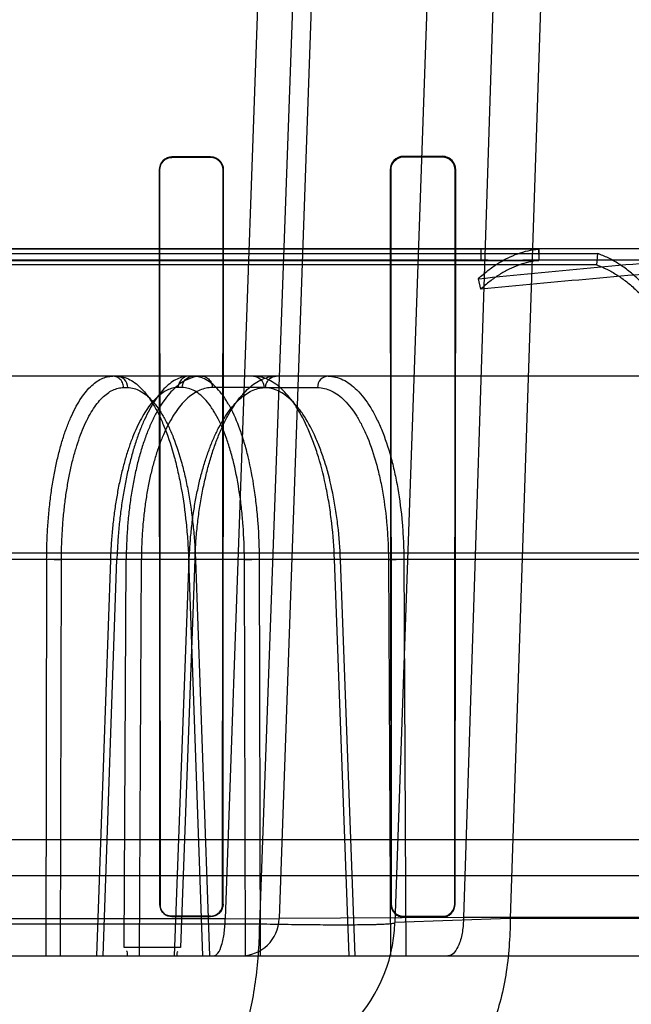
# Model space of a CAD drawing. Header units: millimetres. Extents: x 0 to 297, y 0 to 210.
# Tile 424 of 438: x 242.5454 to 242.6405, y 159.3565 to 159.5093. Entities that reach past the tile are written whole.
import ezdxf

# ---------------------------------------------------------------- set-up
doc = ezdxf.new("R2010")
doc.units = ezdxf.units.MM
doc.header["$LTSCALE"] = 16.335
doc.layers.get('0').update_dxf_attribs({"linetype": 'CONTINUOUS'})
for name, color, linetype in [('AXES_REF', 7, 'CONTINUOUS'), ('INTFCLR_1', 7, 'CONTINUOUS'), ('INTFCLR_144815', 7, 'CONTINUOUS'), ('INTFCLR_72935', 7, 'CONTINUOUS')]:
    doc.layers.add(name, color=color, linetype=linetype)

msp = doc.modelspace()

# ---------------------------------------------------------------- linework, layer by layer
at = {"color": 7, "linetype": 'Continuous'}
for radius in [5.8174969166, 5.817, 5.7797484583]:
    msp.add_circle((241.4979109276, 154.8339782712), radius, dxfattribs=at)
msp.add_arc((241.4979109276, 154.8339782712), 5.76, 278.2771290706, 261.7228709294, dxfattribs=at)
at = {"layer": 'AXES_REF', "color": 7, "linetype": 'Continuous'}
msp.add_arc((241.4979109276, 154.8339782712), 5.892, 113.0826660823, 66.91733391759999, dxfattribs=at)
at = {"layer": 'AXES_REF', "color": 9, "linetype": 'Continuous'}
msp.add_arc((241.4979109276, 154.8339782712), 5.3067073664, 94.4118118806, 85.5881881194, dxfattribs=at)
at = {"layer": 'INTFCLR_1', "color": 6, "linetype": 'Continuous'}
for p, q in [((242.5750786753, 159.4880411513), (242.5690786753, 159.4880291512)), ((242.5750786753, 159.487964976), (242.5690786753, 159.4879538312)), ((242.6110786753, 159.4881267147), (242.6050786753, 159.4881106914)), ((242.6110786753, 159.4880438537), (242.6050786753, 159.4880291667)), ((242.5670795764, 159.486023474), (242.567150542, 159.372023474)), ((242.5671542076, 159.486023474), (242.567220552, 159.372023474)), ((242.5769537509, 159.372023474), (242.5770214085, 159.486023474)), ((242.5770251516, 159.372023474), (242.5770977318, 159.486023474)), ((242.6029998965, 159.486023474), (242.6030765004, 159.372023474)), ((242.6030804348, 159.486023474), (242.6031513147, 159.372023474)), ((242.6130284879, 159.372023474), (242.6131013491, 159.486023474)), ((242.6131054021, 159.372023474), (242.6131845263, 159.486023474)), ((242.5690786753, 159.3701621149), (242.5750786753, 159.3701516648)), ((242.5750786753, 159.3700806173), (242.5690786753, 159.3700917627)), ((242.6050786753, 159.3700917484), (242.6110786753, 159.37007811)), ((242.6050786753, 159.3700164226), (242.6110786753, 159.3700017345))]:
    msp.add_line(p, q, dxfattribs=at)
at = {"layer": 'INTFCLR_1', "color": 9, "linetype": 'Continuous'}
for p, q in [((242.5690786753, 159.4879538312), (242.5690786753, 159.4880291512)), ((242.5750786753, 159.4880411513), (242.5750786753, 159.4879649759)), ((242.6050786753, 159.4880291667), (242.6050786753, 159.4881106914)), ((242.6110786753, 159.4881267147), (242.6110786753, 159.4880438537)), ((242.5670795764, 159.486023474), (242.5671542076, 159.486023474)), ((242.5770214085, 159.486023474), (242.5770977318, 159.486023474)), ((242.6029998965, 159.486023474), (242.6030804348, 159.486023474)), ((242.6131013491, 159.486023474), (242.6131845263, 159.486023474)), ((242.567220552, 159.372023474), (242.567150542, 159.372023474)), ((242.5770251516, 159.372023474), (242.5769537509, 159.372023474)), ((242.6031513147, 159.372023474), (242.6030765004, 159.372023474)), ((242.6131054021, 159.372023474), (242.6130284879, 159.372023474)), ((242.5690786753, 159.3700917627), (242.5690786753, 159.3701621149)), ((242.5750786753, 159.3701516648), (242.5750786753, 159.3700806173)), ((242.6050786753, 159.3700164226), (242.6050786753, 159.3700917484)), ((242.6110786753, 159.37007811), (242.6110786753, 159.3700017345))]:
    msp.add_line(p, q, dxfattribs=at)
at = {"layer": 'INTFCLR_1', "color": 6, "linetype": 'Continuous'}
for radius, start, end in [(0.3629299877, 16.9630954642, 50.66033312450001), (0.3618720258, 16.9630954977, 50.6004938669)]:
    msp.add_arc((242.4100786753, 159.3759782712), radius, start, end, dxfattribs=at)
for points, knots in [([(242.5690786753, 159.4880291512), (242.5685610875, 159.4880281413), (242.5674965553, 159.4875911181), (242.5670789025, 159.4865275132), (242.5670795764, 159.486023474)], [0, 0, 0, 0, 0.5066311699, 1, 1, 1, 1]), ([(242.5690786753, 159.4879538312), (242.5685811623, 159.4879529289), (242.5675565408, 159.4875332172), (242.567153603, 159.4865093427), (242.5671542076, 159.486023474)], [0, 0, 0, 0, 0.505920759, 1, 1, 1, 1]), ([(242.5770977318, 159.486023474), (242.5770983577, 159.4864804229), (242.5767341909, 159.4875434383), (242.5756508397, 159.488042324), (242.5750786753, 159.4880411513)], [0, 0, 0, 0, 0.4440216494, 1, 1, 1, 1]), ([(242.5770214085, 159.486023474), (242.5770220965, 159.4865648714), (242.5765527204, 159.4876055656), (242.5755278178, 159.4879658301), (242.5750786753, 159.4879649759)], [0, 0, 0, 0, 0.5465677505, 1, 1, 1, 1]), ([(242.6050786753, 159.4881106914), (242.6045286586, 159.4881092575), (242.6034197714, 159.4876403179), (242.6029991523, 159.486536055), (242.6029998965, 159.486023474)], [0, 0, 0, 0, 0.5176157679, 1, 1, 1, 1]), ([(242.6050786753, 159.4880291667), (242.6045521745, 159.4880279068), (242.6034866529, 159.4875799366), (242.6030797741, 159.4865182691), (242.6030804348, 159.486023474)], [0, 0, 0, 0, 0.5155227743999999, 1, 1, 1, 1]), ([(242.6131845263, 159.486023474), (242.6131852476, 159.4865031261), (242.6128019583, 159.4876123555), (242.611672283, 159.4881283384), (242.6110786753, 159.4881267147)], [0, 0, 0, 0, 0.446910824, 1, 1, 1, 1]), ([(242.6131013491, 159.486023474), (242.613102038, 159.4865242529), (242.6126885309, 159.4875972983), (242.6116097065, 159.4880451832), (242.6110786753, 159.4880438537)], [0, 0, 0, 0, 0.4853396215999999, 1, 1, 1, 1]), ([(242.567150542, 159.372023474), (242.5671505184, 159.3714993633), (242.5675995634, 159.370468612), (242.5686185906, 159.3700925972), (242.5690786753, 159.3700917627)], [0, 0, 0, 0, 0.5325267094, 1, 1, 1, 1]), ([(242.5750786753, 159.3701516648), (242.5755769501, 159.3701507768), (242.5765771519, 159.3705733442), (242.5769537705, 159.371565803), (242.5769537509, 159.372023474)], [0, 0, 0, 0, 0.5212378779, 1, 1, 1, 1]), ([(242.5770251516, 159.372023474), (242.5770251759, 159.3714923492), (242.5765678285, 159.3704526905), (242.5755395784, 159.3700797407), (242.5750786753, 159.3700806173)], [0, 0, 0, 0, 0.5353926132, 1, 1, 1, 1]), ([(242.6030765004, 159.372023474), (242.6030764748, 159.3714923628), (242.6035267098, 159.3704239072), (242.6045873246, 159.3700175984), (242.6050786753, 159.3700164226)], [0, 0, 0, 0, 0.5194428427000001, 1, 1, 1, 1]), ([(242.6031513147, 159.372023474), (242.6031512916, 159.3715083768), (242.6035893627, 159.3704792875), (242.6046096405, 159.3700927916), (242.6050786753, 159.3700917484)], [0, 0, 0, 0, 0.5234019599, 1, 1, 1, 1]), ([(242.6110786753, 159.37007811), (242.61160799, 159.3700768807), (242.6126499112, 159.3705294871), (242.6130285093, 159.3715591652), (242.6130284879, 159.372023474)], [0, 0, 0, 0, 0.5327121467, 1, 1, 1, 1]), ([(242.6110786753, 159.3700017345), (242.6115783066, 159.3700004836), (242.6126527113, 159.3704108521), (242.6131054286, 159.3714900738), (242.6131054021, 159.372023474)], [0, 0, 0, 0, 0.4836561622, 1, 1, 1, 1])]:
    msp.add_open_spline(points, degree=3, knots=knots, dxfattribs=at)
msp.add_open_spline([(242.567220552, 159.372023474), (242.5672205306, 159.3715162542), (242.567335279, 159.3706355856), (242.567842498, 159.3706347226)], degree=3, dxfattribs=at)
at = {"layer": 'INTFCLR_144815', "color": 9, "linetype": 'Continuous'}
for p, q in [((242.5939150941, 159.8370621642), (242.5773519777, 159.3697227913)), ((242.5827145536, 159.3689564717), (242.5996703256, 159.8370621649)), ((242.6020786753, 159.8370621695), (242.5857599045, 159.3697688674)), ((242.6200786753, 159.8370621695), (242.6037379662, 159.3691406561)), ((242.6294404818, 159.8370621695), (242.6143892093, 159.3699259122)), ((242.6371801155, 159.8370621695), (242.6216503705, 159.3697688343)), ((242.7013869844, 159.4737782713), (242.4100786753, 159.4737782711)), ((242.6182121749, 159.4719782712), (242.0522725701, 159.4719782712)), ((242.8181874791, 159.4719782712), (242.6274976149, 159.4719782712)), ((242.7961810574, 159.4539782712), (242.0877571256, 159.4539782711)), ((242.5615588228, 159.4522096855), (242.5621968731, 159.4522096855)), ((242.5706739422, 159.4522096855), (242.5700358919, 159.4522096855)), ((242.5833901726, 159.4522096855), (242.575344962, 159.4522096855)), ((242.5836401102, 159.4522096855), (242.5916926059, 159.4522096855)), ((242.8624730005, 159.4264903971), (242.0134455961, 159.4264903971)), ((242.0656271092, 159.4255483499), (242.8226504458, 159.4255483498)), ((242.5496035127, 159.4255483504), (242.5494511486, 159.3639782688)), ((242.5517556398, 159.3639782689), (242.5519035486, 159.4254855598)), ((242.5595096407, 159.4254855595), (242.5573571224, 159.3639782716)), ((242.5583710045, 159.3639782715), (242.5605214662, 159.4255483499)), ((242.56164593, 159.3652872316), (242.5619680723, 159.4255483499)), ((242.564318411, 159.4254855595), (242.5639940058, 159.3639782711)), ((242.5694752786, 159.3639782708), (242.5717612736, 159.4254855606)), ((242.5726495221, 159.4255483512), (242.5704140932, 159.3652872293)), ((242.5716704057, 159.4255483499), (242.5738386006, 159.3639782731)), ((242.5728505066, 159.4255344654), (242.5716704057, 159.4255483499)), ((242.5727276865, 159.4254855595), (242.5748896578, 159.3639782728)), ((242.5803337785, 159.4254855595), (242.5826793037, 159.42554835)), ((242.5804911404, 159.363978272), (242.5803337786, 159.4254855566)), ((242.5828328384, 159.3639782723), (242.5826793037, 159.4255483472)), ((242.5943386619, 159.4255483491), (242.5954280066, 159.4255182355)), ((242.5966425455, 159.3639782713), (242.5943386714, 159.4255483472)), ((242.5975722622, 159.3639782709), (242.5952746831, 159.4254855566)), ((242.6027238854, 159.4254855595), (242.6051176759, 159.4255483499)), ((242.6027238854, 159.4254855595), (242.6030586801, 159.3639782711)), ((242.6051176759, 159.4255483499), (242.605448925, 159.3639782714)), ((242.6860240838, 159.3763970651), (242.1341332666, 159.3763970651)), ((242.2374427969, 159.3689564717), (242.5827145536, 159.3689564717)), ((242.5773516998, 159.3697232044), (242.2428055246, 159.3697204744)), ((242.5773516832, 159.369722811), (242.5857599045, 159.3697688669)), ((242.6143892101, 159.3699259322), (242.5857599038, 159.3697688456)), ((242.6216503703, 159.3697688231), (242.603737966, 159.3691406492)), ((242.915809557, 159.369925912), (242.6143892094, 159.3699259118)), ((242.9338081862, 159.3697688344), (242.6216503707, 159.3697688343)), ((241.9389869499, 159.3639782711), (242.9098097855, 159.3639782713))]:
    msp.add_line(p, q, dxfattribs=at)
at = {"layer": 'INTFCLR_144815', "color": 6, "linetype": 'Continuous'}
for p, q in [((242.6260359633, 159.473722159), (242.4100786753, 159.4737221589)), ((242.4100786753, 159.4730341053), (242.6352336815, 159.4730341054)), ((242.6170786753, 159.4737782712), (242.6170786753, 159.471924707)), ((242.6260359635, 159.4737221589), (242.6260786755, 159.471924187)), ((242.6260786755, 159.4737782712), (242.6260786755, 159.4719782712)), ((242.6352336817, 159.4730341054), (242.6350786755, 159.4712610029)), ((242.4100786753, 159.471924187), (242.6260786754, 159.471924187)), ((242.6350786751, 159.4712610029), (242.4100786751, 159.4712610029)), ((242.6182121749, 159.4719782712), (242.6260786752, 159.4719782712)), ((242.6170786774, 159.4674846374), (242.6166984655, 159.4691161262)), ((242.5496035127, 159.4255483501), (242.5519035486, 159.4254855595)), ((242.5593863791, 159.4255319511), (242.5605214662, 159.4255483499)), ((242.564318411, 159.4254855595), (242.5619680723, 159.4255483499)), ((242.572649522, 159.4255483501), (242.5716077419, 159.4255170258)), ((242.7488016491, 159.3819782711), (242.1151926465, 159.3819782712)), ((242.5704141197, 159.365287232), (242.5616459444, 159.365287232))]:
    msp.add_line(p, q, dxfattribs=at)
for centre, radius, start, end in [((242.6278427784, 158.3915011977), 1.0804771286, 90.01830291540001, 90.5708106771), ((242.6182134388, 159.4599314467), 0.0120468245, 90.0060053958, 95.4050501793)]:
    msp.add_arc(centre, radius, start, end, dxfattribs=at)
at = {"layer": 'INTFCLR_144815', "color": 9, "linetype": 'Continuous'}
for centre, radius, start, end in [((242.5797525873, 159.3699782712), 0.024, 270.0000000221, 357.9999352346), ((242.5797635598, 159.3699782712), 0.006, 269.9999999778, 357.9999351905)]:
    msp.add_arc(centre, radius, start, end, dxfattribs=at)
at = {"layer": 'INTFCLR_144815', "color": 6, "linetype": 'Continuous'}
for points, knots in [([(242.6166984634, 159.4691161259), (242.6171750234, 159.4695603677), (242.6181407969, 159.4703898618), (242.6196650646, 159.4714692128), (242.6212217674, 159.4723487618), (242.622805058, 159.4730259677), (242.624409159, 159.4734965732), (242.6254952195, 159.473670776), (242.6260359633, 159.4737221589)], [0, 0, 0, 0, 0.1844280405, 0.3598382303, 0.5279033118, 0.6896267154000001, 0.8462369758, 1, 1, 1, 1]), ([(242.6166984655, 159.4691161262), (242.6225145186, 159.4696894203), (242.6341533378, 159.4708397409), (242.6516381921, 159.4723641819), (242.6691784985, 159.473476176), (242.6808974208, 159.4737781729), (242.6867653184, 159.4737782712)], [0, 0, 0, 0, 0.2495910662, 0.4994364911, 0.7495091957, 1, 1, 1, 1]), ([(242.6445711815, 159.465660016), (242.6441117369, 159.4662607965), (242.6431762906, 159.4674007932), (242.6416799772, 159.4689552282), (242.6401344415, 159.470303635), (242.6385459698, 159.471441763), (242.6369202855, 159.4723634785), (242.6357967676, 159.4728372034), (242.6352336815, 159.4730341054)], [0, 0, 0, 0, 0.1881234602, 0.3664007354, 0.5360715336, 0.6975879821, 0.8516252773, 1, 1, 1, 1]), ([(242.6260786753, 159.471924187), (242.6255569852, 159.4718746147), (242.6245094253, 159.4717065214), (242.6229625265, 159.4712524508), (242.6214362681, 159.47059933), (242.6199361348, 159.4697514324), (242.6184677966, 159.4687114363), (242.6175375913, 159.4679124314), (242.6170786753, 159.4674846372)], [0, 0, 0, 0, 0.1539079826, 0.3105981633, 0.4723536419, 0.6404045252, 0.8157401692, 1, 1, 1, 1]), ([(242.6867653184, 159.4719782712), (242.6809444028, 159.4719780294), (242.6693093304, 159.4716865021), (242.6518788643, 159.4706142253), (242.6344736, 159.4691447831), (242.6228777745, 159.4680366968), (242.6170786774, 159.4674846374)], [0, 0, 0, 0, 0.2498861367, 0.499769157, 0.7498206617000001, 1, 1, 1, 1]), ([(242.6350786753, 159.4712610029), (242.6356219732, 159.4710710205), (242.6367057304, 159.4706139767), (242.6382734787, 159.4697248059), (242.6398047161, 159.4686273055), (242.6412940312, 159.4673275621), (242.6427353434, 159.4658299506), (242.6436362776, 159.4647319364), (242.6440786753, 159.4641534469)], [0, 0, 0, 0, 0.1485290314, 0.3026555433, 0.4642103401, 0.6338679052, 0.8120636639, 1, 1, 1, 1]), ([(242.549603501, 159.4255483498), (242.549606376, 159.4263955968), (242.5496379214, 159.4280863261), (242.5497630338, 159.4306050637), (242.5499653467, 159.4330801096), (242.5502422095, 159.4354810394), (242.5505903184, 159.4377860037), (242.55100618, 159.4399823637), (242.5514876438, 159.4420632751), (242.5520319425, 159.4440166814), (242.5526341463, 159.4458249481), (242.5532892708, 159.4474748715), (242.5539924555, 159.4489570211), (242.5547406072, 159.4502652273), (242.5555284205, 159.4513894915), (242.5563494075, 159.4523202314), (242.5571979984, 159.4530520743), (242.5580702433, 159.4535814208), (242.5589659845, 159.4539050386), (242.5595783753, 159.4539782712), (242.5598786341, 159.4539782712)], [0, 0, 0, 0, 0.079168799, 0.1579830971, 0.2356087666, 0.3111716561, 0.3837733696, 0.4533841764, 0.5199983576, 0.5832953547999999, 0.6427983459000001, 0.6980067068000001, 0.7490757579, 0.7959641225, 0.8386637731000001, 0.8771380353, 0.9116414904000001, 0.9429861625, 0.9719432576, 1, 1, 1, 1]), ([(242.5717160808, 159.4539782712), (242.5714081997, 159.4539782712), (242.5707722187, 159.4539010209), (242.569836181, 159.4535596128), (242.568913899, 159.4529964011), (242.5680179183, 159.452222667), (242.5671541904, 159.4512512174), (242.5663252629, 159.4500911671), (242.5655327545, 159.4487468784), (242.5647809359, 159.4472255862), (242.5640775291, 159.4455440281), (242.5634268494, 159.4437160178), (242.5628322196, 159.4417528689), (242.5622961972, 159.4396627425), (242.5618242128, 159.4374664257), (242.561420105, 159.4351872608), (242.5610865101, 159.4328499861), (242.560823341, 159.4304626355), (242.5606302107, 159.4280247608), (242.5605497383, 159.4263804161), (242.5605214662, 159.4255483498)], [0, 0, 0, 0, 0.0285296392, 0.0587262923, 0.09165752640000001, 0.1281163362, 0.1680339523, 0.2118364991, 0.260033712, 0.3124831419, 0.3689612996, 0.4288425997, 0.4922091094, 0.5589724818, 0.6287344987, 0.7003264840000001, 0.773420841, 0.8474726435, 0.9228525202, 1, 1, 1, 1]), ([(242.5737008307, 159.4539782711), (242.5733546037, 159.4539782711), (242.5726464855, 159.4539028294), (242.5716037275, 159.4535651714), (242.5705836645, 159.4530073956), (242.5695987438, 159.4522404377), (242.5686552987, 159.4512755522), (242.567756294, 159.4501211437), (242.5669037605, 159.4487822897), (242.5661025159, 159.4472666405), (242.5653602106, 159.4455889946), (242.5646819, 159.4437629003), (242.5640712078, 159.4418009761), (242.5635308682, 159.4397123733), (242.563065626, 159.4375150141), (242.5626798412, 159.4352316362), (242.562375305, 159.4328807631), (242.56215263, 159.4304790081), (242.5620115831, 159.4280285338), (242.561973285, 159.4263806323), (242.5619680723, 159.4255483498)], [0, 0, 0, 0, 0.0315576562, 0.0643500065, 0.0992833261, 0.1369828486, 0.1777218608, 0.2219767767, 0.270113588, 0.3222126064, 0.3780948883, 0.4372084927, 0.4996720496, 0.5653007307, 0.6337761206, 0.7043328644, 0.7763181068, 0.8497923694, 0.9241382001, 1, 1, 1, 1]), ([(242.5726495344, 159.4255483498), (242.5726802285, 159.4263963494), (242.5727707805, 159.4280902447), (242.5729952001, 159.4306146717), (242.5733079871, 159.433102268), (242.5737051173, 159.4355167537), (242.5741804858, 159.4378318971), (242.5747287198, 159.440032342), (242.5753479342, 159.4421146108), (242.5760352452, 159.4440688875), (242.5767833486, 159.4458753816), (242.577585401, 159.4475209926), (242.5784359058, 159.4489972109), (242.5793321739, 159.4502997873), (242.5802674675, 159.4514179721), (242.5812331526, 159.452342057), (242.5822194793, 159.45306515), (242.5832238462, 159.4535867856), (242.5842461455, 159.453905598), (242.5849414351, 159.4539782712), (242.5852842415, 159.4539782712)], [0, 0, 0, 0, 0.0766684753, 0.1532285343, 0.2289393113, 0.3031443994, 0.3742574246, 0.4424226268, 0.5079731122, 0.5704647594, 0.6295138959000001, 0.6845379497, 0.735753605, 0.7833054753, 0.8272198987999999, 0.8672387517, 0.9037796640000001, 0.9373529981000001, 0.9690268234, 1, 1, 1, 1])]:
    msp.add_open_spline(points, degree=3, knots=knots, dxfattribs=at)
at = {"layer": 'INTFCLR_144815', "color": 9, "linetype": 'Continuous'}
for points, knots in [([(242.5615588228, 159.4522096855), (242.5615544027, 159.4524809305), (242.5614283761, 159.453022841), (242.5608678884, 159.4537470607), (242.5602319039, 159.4539782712), (242.559878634, 159.4539782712)], [0, 0, 0, 0, 0.3048582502, 0.6030047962, 1, 1, 1, 1]), ([(242.5605166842, 159.4539782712), (242.5612166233, 159.4539782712), (242.5623251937, 159.4536505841), (242.5636052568, 159.452769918), (242.5649848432, 159.451437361), (242.5661900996, 159.4496589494), (242.5671124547, 159.4478735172), (242.5676441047, 159.4466919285), (242.5684687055, 159.4446809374), (242.5691546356, 159.4425351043), (242.5697373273, 159.4402890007), (242.5701222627, 159.4386520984), (242.5707282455, 159.4356354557), (242.5711591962, 159.432534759), (242.5714189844, 159.4298060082), (242.5715650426, 159.4279201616), (242.5716378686, 159.4264988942), (242.5716704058, 159.4255483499)], [0, 0, 0, 0, 0.0649603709, 0.10204815, 0.1439207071, 0.2421755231, 0.2995896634, 0.3304398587, 0.3623839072, 0.5012898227, 0.5389668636, 0.5777577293, 0.6573333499, 0.8244616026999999, 0.8679547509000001, 0.9117296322, 1, 1, 1, 1]), ([(242.5621968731, 159.4522096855), (242.5621895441, 159.4526594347), (242.5618517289, 159.4535737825), (242.5609453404, 159.4539782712), (242.5605166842, 159.4539782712)], [0, 0, 0, 0, 0.5120395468, 1, 1, 1, 1]), ([(242.5717160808, 159.4539782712), (242.5714608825, 159.4539782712), (242.5709354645, 159.4538449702), (242.570249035, 159.4532345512), (242.5700419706, 159.4525827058), (242.5700358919, 159.4522096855)], [0, 0, 0, 0, 0.2866264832, 0.5809857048, 1, 1, 1, 1]), ([(242.5706739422, 159.4522096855), (242.5706812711, 159.4526594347), (242.5710190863, 159.4535737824), (242.5719254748, 159.4539782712), (242.572354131, 159.4539782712)], [0, 0, 0, 0, 0.5120395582, 1, 1, 1, 1]), ([(242.5826793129, 159.4255483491), (242.5826727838, 159.427421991), (242.5825697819, 159.4302071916), (242.5822764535, 159.4334276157), (242.5820619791, 159.4352168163), (242.5817082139, 159.4377464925), (242.5811730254, 159.4405777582), (242.5804502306, 159.443287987), (242.5800047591, 159.4447156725), (242.5793533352, 159.4466036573), (242.5785976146, 159.4483723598), (242.5776872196, 159.4499614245), (242.5771174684, 159.4508490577), (242.5761463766, 159.4521243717), (242.574849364, 159.4532823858), (242.5734110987, 159.4538809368), (242.5726989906, 159.4539782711), (242.572354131, 159.4539782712)], [0, 0, 0, 0, 0.1750191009, 0.2600664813, 0.3020160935, 0.3433314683, 0.4986695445, 0.5707318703, 0.6052417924, 0.6383403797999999, 0.7573297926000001, 0.7839802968, 0.8093725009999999, 0.8557720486, 0.9337884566, 0.9677864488, 1, 1, 1, 1]), ([(242.5737008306, 159.4539782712), (242.5739508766, 159.4539782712), (242.5744679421, 159.4538435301), (242.5751392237, 159.4532299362), (242.5753390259, 159.4525819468), (242.575344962, 159.4522096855)], [0, 0, 0, 0, 0.2837306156, 0.5775362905, 1, 1, 1, 1]), ([(242.5943386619, 159.4255483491), (242.5942702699, 159.4274247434), (242.5940627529, 159.430213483), (242.5936270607, 159.4334296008), (242.5933267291, 159.435217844), (242.5928435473, 159.4377536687), (242.5921435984, 159.4405896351), (242.5912413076, 159.443291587), (242.5906922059, 159.4447174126), (242.5898902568, 159.4466159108), (242.588974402, 159.4483872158), (242.5879018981, 159.4499637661), (242.587226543, 159.4508543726), (242.5860711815, 159.4521458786), (242.5845627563, 159.4532940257), (242.5829389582, 159.4538815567), (242.5821364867, 159.4539782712), (242.5817460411, 159.4539782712)], [0, 0, 0, 0, 0.1698740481, 0.252658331, 0.2935651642, 0.333908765, 0.4862118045, 0.5573195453, 0.5915119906, 0.6244097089, 0.7438120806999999, 0.770901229, 0.7968759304, 0.8448577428, 0.9276576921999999, 0.9646755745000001, 1, 1, 1, 1]), ([(242.5817460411, 159.4539782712), (242.5821669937, 159.4539782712), (242.5830609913, 159.4535644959), (242.583383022, 159.4526581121), (242.5833901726, 159.4522096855)], [0, 0, 0, 0, 0.4841672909, 1, 1, 1, 1]), ([(242.5836401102, 159.4522096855), (242.5836444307, 159.4524806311), (242.5837667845, 159.4530198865), (242.5843115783, 159.4537435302), (242.5849377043, 159.4539782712), (242.5852842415, 159.4539782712)], [0, 0, 0, 0, 0.3077082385, 0.6064937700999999, 1, 1, 1, 1]), ([(242.5933367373, 159.4539782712), (242.5929157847, 159.4539782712), (242.5920217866, 159.4535644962), (242.5916997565, 159.452658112), (242.5916926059, 159.4522096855)], [0, 0, 0, 0, 0.4841674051, 1, 1, 1, 1]), ([(242.5933367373, 159.4539782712), (242.5941225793, 159.4539782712), (242.595353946, 159.453666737), (242.5968047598, 159.4527792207), (242.59832341, 159.4514592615), (242.5996508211, 159.4496759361), (242.6006513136, 159.4478768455), (242.6012197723, 159.4466931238), (242.6020913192, 159.4446879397), (242.6028050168, 159.4425396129), (242.603396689, 159.4402894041), (242.6037815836, 159.4386528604), (242.6043726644, 159.4356369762), (242.6047632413, 159.4325345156), (242.6049701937, 159.4298058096), (242.605074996, 159.4279196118), (242.6051116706, 159.4264984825), (242.605117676, 159.4255483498)], [0, 0, 0, 0, 0.0716230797, 0.1110598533, 0.1545844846, 0.2542024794, 0.3115367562, 0.3421864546, 0.3738360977, 0.5107859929, 0.5478187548, 0.5859134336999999, 0.6639889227, 0.8278341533, 0.8704756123, 0.9134014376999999, 1, 1, 1, 1]), ([(242.5519035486, 159.4254855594), (242.5519054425, 159.4262745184), (242.5519328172, 159.4278446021), (242.5520454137, 159.4301807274), (242.5522288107, 159.4324740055), (242.552481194, 159.434707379), (242.5528009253, 159.4368643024), (242.5531857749, 159.4389294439), (242.5536327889, 159.4408886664), (242.5541390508, 159.4427284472), (242.5547006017, 159.4444359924), (242.5553139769, 159.4459992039), (242.5559743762, 159.4474073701), (242.5566778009, 159.4486508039), (242.5574194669, 159.4497214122), (242.5581953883, 159.4506119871), (242.5590016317, 159.45131605), (242.5598342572, 159.451827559), (242.5606891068, 159.4521398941), (242.5612735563, 159.4522096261), (242.5615588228, 159.4522096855)], [0, 0, 0, 0, 0.07841285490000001, 0.1560419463, 0.2324151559, 0.3070238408, 0.3793822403, 0.4490823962, 0.5157552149, 0.5790496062, 0.6386620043, 0.6943235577, 0.7458454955, 0.793116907, 0.8361474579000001, 0.8750744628, 0.9102185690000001, 0.9421338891, 0.9716480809, 1, 1, 1, 1]), ([(242.5700358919, 159.4522096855), (242.5697492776, 159.452209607), (242.5691602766, 159.4521390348), (242.5682958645, 159.4518260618), (242.5674472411, 159.4513143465), (242.5666184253, 159.4506100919), (242.5658135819, 159.4497191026), (242.5650370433, 159.4486480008), (242.5642931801, 159.4474041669), (242.5635869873, 159.4459956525), (242.5629227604, 159.4444320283), (242.5623056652, 159.4427240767), (242.5617395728, 159.4408840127), (242.5612288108, 159.4389244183), (242.5607767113, 159.4368585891), (242.560386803, 159.4347009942), (242.5600618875, 159.4324678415), (242.5598041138, 159.4301762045), (242.5596156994, 159.4278427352), (242.5595372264, 159.4262739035), (242.5595096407, 159.4254855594)], [0, 0, 0, 0, 0.028259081, 0.0578644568, 0.08999732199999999, 0.125446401, 0.1647247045, 0.2081035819, 0.2556841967, 0.3074654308, 0.3633351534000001, 0.4230893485, 0.4864387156, 0.5530842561, 0.6226960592, 0.6948920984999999, 0.7692153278, 0.8451537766, 0.9222247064, 1, 1, 1, 1]), ([(242.5621968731, 159.4522096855), (242.5628563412, 159.4522095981), (242.5639007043, 159.4519018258), (242.565107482, 159.4510738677), (242.5664081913, 159.4498216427), (242.5675450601, 159.4481497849), (242.5684156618, 159.4464712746), (242.5689175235, 159.4453605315), (242.5696960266, 159.4434704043), (242.5703440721, 159.4414532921), (242.5708948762, 159.4393417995), (242.5712587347, 159.437803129), (242.5718317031, 159.4349675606), (242.5722403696, 159.4320528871), (242.5724874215, 159.429487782), (242.5726265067, 159.4277150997), (242.5726962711, 159.4263790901), (242.5727276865, 159.4254855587)], [0, 0, 0, 0, 0.06506914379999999, 0.1022077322, 0.1441204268, 0.2424226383, 0.2998485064, 0.3307007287, 0.3626437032, 0.5015271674, 0.5391929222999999, 0.5779703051, 0.6575142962, 0.8245620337, 0.8680312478, 0.9117815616, 1, 1, 1, 1]), ([(242.575344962, 159.4522096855), (242.5750217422, 159.4522096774), (242.5743629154, 159.4521404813), (242.5733938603, 159.4518308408), (242.5724468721, 159.4513202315), (242.5715283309, 159.4506163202), (242.5706436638, 159.4497251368), (242.569797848, 159.4486534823), (242.5689953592, 159.4474088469), (242.5682414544, 159.445999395), (242.567540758, 159.4444348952), (242.5668987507, 159.4427261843), (242.5663193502, 159.4408855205), (242.5658069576, 159.4389254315), (242.5653648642, 159.4368591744), (242.5649965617, 159.4347011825), (242.5647046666, 159.4324676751), (242.5644910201, 159.4301757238), (242.564357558, 159.4278419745), (242.5643225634, 159.4262735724), (242.564318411, 159.4254855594)], [0, 0, 0, 0, 0.0313345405, 0.0636810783, 0.0980261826, 0.1351139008, 0.1754730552, 0.2194521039, 0.2672297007, 0.3188558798, 0.3742641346, 0.4332984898, 0.4957149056, 0.5612561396, 0.6296325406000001, 0.7004982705, 0.7734299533, 0.8479489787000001, 0.9236050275, 1, 1, 1, 1]), ([(242.5803337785, 159.425485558), (242.5803292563, 159.4272467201), (242.5802351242, 159.4298647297), (242.57996268, 159.4328920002), (242.5797631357, 159.4345738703), (242.5794335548, 159.4369516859), (242.5789336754, 159.4396129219), (242.5782581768, 159.4421607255), (242.577841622, 159.4435027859), (242.577232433, 159.4452773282), (242.5765252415, 159.4469398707), (242.5756725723, 159.4484337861), (242.5751389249, 159.4492680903), (242.5742293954, 159.4504665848), (242.573013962, 159.4515551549), (242.57166531, 159.4521184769), (242.5709973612, 159.4522096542), (242.5706739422, 159.4522096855)], [0, 0, 0, 0, 0.1751187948, 0.260207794, 0.3021774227, 0.3435113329, 0.4989070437, 0.5709844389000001, 0.6054992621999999, 0.6386014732, 0.7575784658, 0.7842197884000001, 0.8096010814, 0.8559717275, 0.9338965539, 0.9678413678, 1, 1, 1, 1]), ([(242.5717612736, 159.4254855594), (242.5717906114, 159.4262750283), (242.5718758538, 159.4278463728), (242.5720841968, 159.4301828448), (242.5723714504, 159.4324764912), (242.5727349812, 159.4347102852), (242.5731723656, 159.4368676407), (242.5736805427, 159.438933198), (242.5742556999, 159.4408929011), (242.5748941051, 159.4427332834), (242.5755908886, 159.4444415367), (242.5763416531, 159.4460053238), (242.5771405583, 159.4474139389), (242.5779827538, 159.4486577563), (242.5788627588, 159.4497286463), (242.5797756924, 159.450618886), (242.5807158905, 159.4513215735), (242.5816775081, 159.4518309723), (242.5826543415, 159.4521400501), (242.5833162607, 159.4522096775), (242.5836401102, 159.4522096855)], [0, 0, 0, 0, 0.0759503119, 0.1512526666, 0.2254704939, 0.2981304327, 0.368779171, 0.4370376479, 0.5025686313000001, 0.5650577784, 0.6242310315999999, 0.6798382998, 0.7317118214, 0.7797772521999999, 0.8240743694, 0.8647427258, 0.9020727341, 0.9365434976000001, 0.9688657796, 1, 1, 1, 1]), ([(242.595274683, 159.425485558), (242.5952087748, 159.4272494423), (242.5950111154, 159.4298709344), (242.5945980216, 159.4328939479), (242.5943137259, 159.4345748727), (242.5938565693, 159.4369586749), (242.5931952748, 159.4396246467), (242.5923431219, 159.4421642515), (242.591824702, 159.443504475), (242.5910677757, 159.4452893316), (242.5902033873, 159.446954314), (242.5891920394, 159.4484360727), (242.5885551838, 159.4492732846), (242.5874656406, 159.4504876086), (242.5860437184, 159.4515665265), (242.5845139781, 159.4521188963), (242.5837579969, 159.4522096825), (242.5833901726, 159.4522096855)], [0, 0, 0, 0, 0.1697690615, 0.2525073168, 0.2933942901, 0.3337194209, 0.4859645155, 0.557056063, 0.5912442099, 0.6241403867, 0.743558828, 0.7706578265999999, 0.796644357, 0.8446554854, 0.9275496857, 0.9646225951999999, 1, 1, 1, 1]), ([(242.5916926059, 159.4522096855), (242.5924299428, 159.4522096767), (242.5935854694, 159.4519168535), (242.5949459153, 159.4510823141), (242.5963701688, 159.4498415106), (242.5976142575, 159.4481651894), (242.598551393, 159.4464742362), (242.5990837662, 159.4453615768), (242.5999000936, 159.4434766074), (242.6005677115, 159.4414571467), (242.6011210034, 159.4393421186), (242.6014809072, 159.4378037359), (242.6020334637, 159.4349687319), (242.6023970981, 159.4320524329), (242.6025890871, 159.4294875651), (242.6026858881, 159.4277145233), (242.6027190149, 159.4263786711), (242.6027238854, 159.4254855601)], [0, 0, 0, 0, 0.07153372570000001, 0.1109285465, 0.1544137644, 0.2539844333, 0.3113071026, 0.341953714, 0.3736020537, 0.5105688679, 0.54761101, 0.5857175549, 0.6638228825, 0.827740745, 0.8704035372, 0.9133523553, 1, 1, 1, 1]), ([(242.5755491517, 159.3459782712), (242.5759928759, 159.3459782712), (242.5770316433, 159.3463397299), (242.5783375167, 159.3477131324), (242.5795483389, 159.3498790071), (242.5806321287, 159.3528251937), (242.5815196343, 159.3564200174), (242.582179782, 159.3604545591), (242.5825841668, 159.364683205), (242.5826964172, 159.3675400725), (242.582714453, 159.3689564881)], [0, 0, 0, 0, 0.0527384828, 0.1234468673, 0.2208804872, 0.3461693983, 0.4954188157, 0.6603752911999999, 0.8316394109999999, 1, 1, 1, 1]), ([(242.5755601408, 159.363979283), (242.575812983, 159.3639792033), (242.5764389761, 159.3645269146), (242.57688664, 159.3658173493), (242.5771907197, 159.3672859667), (242.5773184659, 159.3686543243), (242.5773471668, 159.3693686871), (242.5773516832, 159.369722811)], [0, 0, 0, 0, 0.1207347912, 0.3435984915, 0.6588783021, 0.8308883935, 1, 1, 1, 1]), ([(242.582714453, 159.3689564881), (242.5841845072, 159.3689278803), (242.586350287, 159.368890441), (242.5891803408, 159.3688529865), (242.5917441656, 159.3688266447), (242.5941522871, 159.3688131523), (242.596392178, 159.3688148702), (242.5982571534, 159.3688256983), (242.599838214, 159.3688470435), (242.6011449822, 159.3688835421), (242.6019018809, 159.3689115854), (242.6025841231, 159.3689492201), (242.6032070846, 159.36899527), (242.6035086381, 159.3690522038), (242.603736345, 159.3690941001), (242.6037379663, 159.3691406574)], [0, 0, 0, 0, 0.2095227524, 0.308668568, 0.4033184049, 0.5748866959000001, 0.6518323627, 0.7224937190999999, 0.8406778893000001, 0.8770205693, 0.9089764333, 0.9481567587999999, 0.9762001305, 0.9933615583, 1, 1, 1, 1]), ([(242.6216503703, 159.3697688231), (242.6216452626, 159.3683199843), (242.6215280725, 159.3653819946), (242.6210156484, 159.3610183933), (242.6201430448, 159.356827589), (242.618930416, 159.3530737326), (242.6174356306, 159.3499843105), (242.6157358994, 159.3477088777), (242.6138988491, 159.3463080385), (242.6125554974, 159.3459782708), (242.6119554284, 159.3459782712)], [0, 0, 0, 0, 0.1585239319, 0.321372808, 0.480200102, 0.6261543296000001, 0.7519661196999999, 0.8541031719, 0.9343441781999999, 1, 1, 1, 1]), ([(242.6143892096, 159.3699259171), (242.6143866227, 159.3691921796), (242.6142608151, 159.3677308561), (242.6137990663, 159.3656780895), (242.6127774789, 159.3639782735), (242.611965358, 159.3639782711)], [0, 0, 0, 0, 0.3273884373, 0.6376396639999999, 1, 1, 1, 1])]:
    msp.add_open_spline(points, degree=3, knots=knots, dxfattribs=at)
at = {"layer": 'INTFCLR_144815', "color": 6, "linetype": 'Continuous'}
for points in [[(242.5621937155, 159.3639782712), (242.5621384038, 159.3642354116), (242.5622578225, 159.3647418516), (242.5619948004, 159.3647418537)], [(242.5698905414, 159.3639782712), (242.5699371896, 159.3642128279), (242.5698167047, 159.36467639), (242.5700558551, 159.3646764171)]]:
    msp.add_open_spline(points, degree=3, dxfattribs=at)
at = {"layer": 'INTFCLR_72935', "color": 6, "linetype": 'Continuous'}
for p, q in [((242.5750786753, 159.4880411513), (242.5690786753, 159.4880291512)), ((242.5690786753, 159.4879538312), (242.5750786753, 159.487964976)), ((242.6110786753, 159.4881267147), (242.6050786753, 159.4881106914)), ((242.6050786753, 159.4880291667), (242.6110786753, 159.4880438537)), ((242.5670795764, 159.486023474), (242.567150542, 159.372023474)), ((242.567220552, 159.372023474), (242.5671542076, 159.486023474)), ((242.5770214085, 159.486023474), (242.5769537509, 159.372023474)), ((242.5770251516, 159.372023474), (242.5770977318, 159.486023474)), ((242.6029998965, 159.486023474), (242.6030765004, 159.372023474)), ((242.6031513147, 159.372023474), (242.6030804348, 159.486023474)), ((242.6131013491, 159.486023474), (242.6130284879, 159.372023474)), ((242.6131054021, 159.372023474), (242.6131845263, 159.486023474)), ((242.5750786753, 159.3701516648), (242.5690786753, 159.3701621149)), ((242.5690786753, 159.3700917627), (242.5750786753, 159.3700806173)), ((242.6110786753, 159.37007811), (242.6050786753, 159.3700917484)), ((242.6050786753, 159.3700164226), (242.6110786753, 159.3700017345))]:
    msp.add_line(p, q, dxfattribs=at)
at = {"layer": 'INTFCLR_72935', "color": 9, "linetype": 'Continuous'}
for p, q in [((242.5690786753, 159.4880291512), (242.5690786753, 159.4879538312)), ((242.5750786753, 159.487964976), (242.5750786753, 159.4880411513)), ((242.6050786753, 159.4881106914), (242.6050786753, 159.4880291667)), ((242.6110786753, 159.4880438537), (242.6110786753, 159.4881267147)), ((242.5671542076, 159.486023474), (242.5670795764, 159.486023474)), ((242.5770977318, 159.486023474), (242.5770214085, 159.486023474)), ((242.6030804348, 159.486023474), (242.6029998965, 159.486023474)), ((242.6131845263, 159.486023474), (242.6131013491, 159.486023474)), ((242.567150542, 159.372023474), (242.567220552, 159.372023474)), ((242.5769537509, 159.372023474), (242.5770251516, 159.372023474)), ((242.6030765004, 159.372023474), (242.6031513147, 159.372023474)), ((242.6130284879, 159.372023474), (242.6131054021, 159.372023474)), ((242.5690786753, 159.3701621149), (242.5690786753, 159.3700917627)), ((242.5750786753, 159.3700806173), (242.5750786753, 159.3701516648)), ((242.6050786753, 159.3700917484), (242.6050786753, 159.3700164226)), ((242.6110786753, 159.3700017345), (242.6110786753, 159.37007811))]:
    msp.add_line(p, q, dxfattribs=at)
at = {"layer": 'INTFCLR_72935', "color": 6, "linetype": 'Continuous'}
for radius, start, end in [(0.3629299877, 16.876440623, 50.6603330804), (0.3618720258, 16.8240833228, 50.6004938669)]:
    msp.add_arc((242.4100786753, 159.3759782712), radius, start, end, dxfattribs=at)
for points, knots in [([(242.5690786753, 159.4880291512), (242.5685677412, 159.4880281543), (242.5675043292, 159.4875989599), (242.5670788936, 159.4865341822), (242.5670795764, 159.486023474)], [0, 0, 0, 0, 0.500110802, 1, 1, 1, 1]), ([(242.5671542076, 159.486023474), (242.5671536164, 159.4864985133), (242.5675440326, 159.4875204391), (242.5685704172, 159.4879529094), (242.5690786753, 159.4879538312)], [0, 0, 0, 0, 0.4831081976, 1, 1, 1, 1]), ([(242.5770977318, 159.486023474), (242.5770983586, 159.4864810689), (242.576733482, 159.4875442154), (242.5756502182, 159.4880423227), (242.5750786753, 159.4880411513)], [0, 0, 0, 0, 0.4446387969, 1, 1, 1, 1]), ([(242.5750786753, 159.487964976), (242.5755438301, 159.4879658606), (242.5765718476, 159.4875876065), (242.5770220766, 159.4865492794), (242.5770214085, 159.486023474)], [0, 0, 0, 0, 0.4693983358, 1, 1, 1, 1]), ([(242.6050786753, 159.4881106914), (242.6045368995, 159.488109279), (242.6034293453, 159.4876501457), (242.6029991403, 159.4865443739), (242.6029998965, 159.486023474)], [0, 0, 0, 0, 0.5098229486, 1, 1, 1, 1]), ([(242.6030804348, 159.486023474), (242.6030797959, 159.4865018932), (242.6034680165, 159.4875605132), (242.6045360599, 159.4880278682), (242.6050786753, 159.4880291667)], [0, 0, 0, 0, 0.4685626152, 1, 1, 1, 1]), ([(242.6131845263, 159.486023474), (242.6131853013, 159.4865388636), (242.6127617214, 159.4876549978), (242.6116374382, 159.4881282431), (242.6110786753, 159.4881267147)], [0, 0, 0, 0, 0.4798097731, 1, 1, 1, 1]), ([(242.6110786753, 159.4880438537), (242.6115758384, 159.4880450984), (242.6126486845, 159.4876369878), (242.6131020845, 159.4865580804), (242.6131013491, 159.486023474)], [0, 0, 0, 0, 0.4818553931, 1, 1, 1, 1]), ([(242.567150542, 159.372023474), (242.5671505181, 159.3714926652), (242.5676077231, 159.3704608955), (242.5686254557, 159.3700925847), (242.5690786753, 159.3700917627)], [0, 0, 0, 0, 0.5394238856, 1, 1, 1, 1]), ([(242.5770251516, 159.372023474), (242.5770251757, 159.3714969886), (242.5765734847, 159.3704580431), (242.5755443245, 159.3700797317), (242.5750786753, 159.3700806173)], [0, 0, 0, 0, 0.5306588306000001, 1, 1, 1, 1]), ([(242.6030765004, 159.372023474), (242.6030764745, 159.3714865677), (242.6035336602, 159.3704171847), (242.6045932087, 159.3700175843), (242.6050786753, 159.3700164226)], [0, 0, 0, 0, 0.5251563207, 1, 1, 1, 1]), ([(242.6050786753, 159.3700917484), (242.6045502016, 159.3700929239), (242.6035200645, 159.3705495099), (242.6031512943, 159.3715680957), (242.6031513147, 159.372023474)], [0, 0, 0, 0, 0.5371481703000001, 1, 1, 1, 1]), ([(242.6130284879, 159.372023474), (242.613028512, 159.3715013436), (242.6125822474, 159.3704615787), (242.6115503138, 159.3700770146), (242.6110786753, 159.37007811)], [0, 0, 0, 0, 0.5254035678, 1, 1, 1, 1]), ([(242.6110786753, 159.3700017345), (242.6115861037, 159.3700004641), (242.6126619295, 159.3704198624), (242.6131054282, 159.3714978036), (242.6131054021, 159.372023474)], [0, 0, 0, 0, 0.4911719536, 1, 1, 1, 1])]:
    msp.add_open_spline(points, degree=3, knots=knots, dxfattribs=at)
for points in [[(242.5769537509, 159.372023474), (242.576953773, 159.3715091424), (242.5768321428, 159.3706167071), (242.576317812, 159.3706176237)], [(242.5690786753, 159.3701621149), (242.5685801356, 159.3701629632), (242.5677100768, 159.3702667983), (242.5677100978, 159.3707653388)]]:
    msp.add_open_spline(points, degree=3, dxfattribs=at)

doc.saveas('drawing.dxf')
